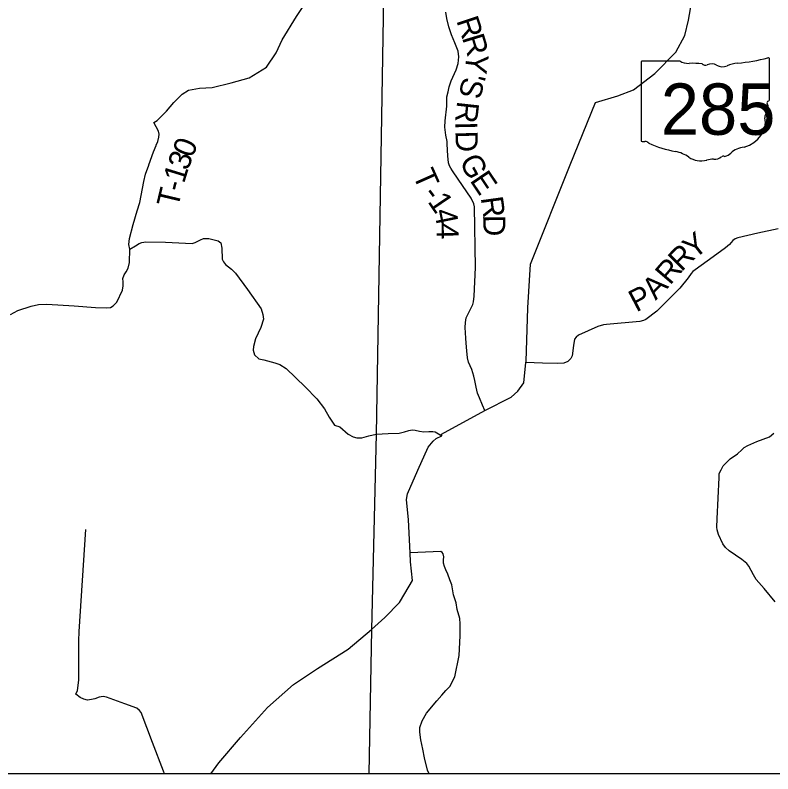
# Model space of a CAD drawing. Extents: x -22 to 431, y -18 to 160.
# Drawn here: x 325.283 to 327.228, y 147.68 to 149.627 of the extents above; entities that cross this region are included whole.
import ezdxf

# ---------------------------------------------------------------- set-up
doc = ezdxf.new("R2010")
doc.units = 0
for name, color, linetype in [('GM_X_Adjacent_County_Text', 7, 'Continuous'), ('GM_X_Airport_Location_Class_2', 7, 'Continuous'), ('GM_X_City_Street', 7, 'Continuous'), ('GM_X_City_Street_Text', 7, 'Continuous'), ('GM_X_County_Road', 7, 'Continuous'), ('GM_X_County_ROW', 7, 'Continuous'), ('GM_X_Major_River_Text', 7, 'Continuous'), ('GM_X_Minor_River_Text', 7, 'Continuous'), ('GM_X_Section', 7, 'Continuous')]:
    doc.layers.add(name, color=color, linetype=linetype)

msp = doc.modelspace()

# ---------------------------------------------------------------- linework, layer by layer
at = {"layer": 'GM_X_Adjacent_County_Text'}
for points in [[(327.2415, 149.0789), (327.1895, 149.0679), (327.1383, 149.0558), (327.1308, 149.0535), (327.1254, 149.0485), (327.1163, 149.039), (327.1061, 149.0303), (327.0743, 149.0072), (327.0284, 148.9737), (327.0223, 148.9696), (327.0178, 148.9642), (327.0106, 148.9529), (326.9894, 148.9267), (326.9552, 148.8925), (326.9302, 148.8678), (326.9018, 148.8462), (326.8957, 148.8435), (326.8863, 148.8412), (326.8006, 148.8336), (326.7934, 148.8325), (326.7789, 148.8279), (326.7293, 148.8059), (326.7228, 148.801), (326.7187, 148.796), (326.716, 148.7793), (326.7126, 148.7527), (326.7096, 148.7463), (326.702, 148.7387), (326.6914, 148.7341), (326.6762, 148.733), (326.6368, 148.7341), (326.5941, 148.736)], [(327.2339, 148.1214), (327.2055, 148.1556), (327.1854, 148.1787), (327.1785, 148.1909), (327.166, 148.2133), (327.1611, 148.2197), (327.1482, 148.23), (327.1159, 148.252), (327.1061, 148.2607), (327.0992, 148.2702), (327.0882, 148.2941), (327.0848, 148.3062), (327.0837, 148.3134), (327.0848, 148.3343), (327.0897, 148.4402), (327.0904, 148.4512), (327.0954, 148.4603), (327.1003, 148.4701), (327.1079, 148.478), (327.1181, 148.4882), (327.1374, 148.5013), (327.1485, 148.5112), (327.1546, 148.5179), (327.1639, 148.5229), (327.1864, 148.5328), (327.2193, 148.5451), (327.2307, 148.5547)], [(326.3455, 147.6799), (326.3415, 147.6897), (326.3341, 147.7211), (326.3294, 147.7431), (326.3243, 147.7669), (326.3219, 147.787), (326.3218, 147.7992), (326.3277, 147.8163), (326.339, 147.8353), (326.3656, 147.867), (326.378, 147.8815), (326.3889, 147.8934), (326.3987, 147.9044), (326.4117, 147.9292), (326.4223, 147.9839), (326.4254, 148.034), (326.4256, 148.0651), (326.4243, 148.0787), (326.4177, 148.1018), (326.4146, 148.1185), (326.4084, 148.1393), (326.4036, 148.165), (326.399, 148.1779), (326.394, 148.1926), (326.3882, 148.2032), (326.3848, 148.2123), (326.3828, 148.2206), (326.3827, 148.2293), (326.3831, 148.2373), (326.3819, 148.2445), (326.3792, 148.2483), (326.3754, 148.2505), (326.2968, 148.2469)]]:
    msp.add_lwpolyline(points, dxfattribs=at)
at = {"layer": 'GM_X_Airport_Location_Class_2'}
for p, q in [((327.2191, 149.4099), (327.2191, 149.5146)), ((326.8895, 149.5062), (326.8895, 149.3061)), ((326.9893, 149.5096), (326.8927, 149.5096)), ((327.219, 149.4099), (327.2191, 149.4099))]:
    msp.add_line(p, q, dxfattribs=at)
for centre, major_axis, start_param, end_param in [((327.1017, 149.7825), (0.3495, 0), 4.814394, 5.042369), ((327.2154, 149.515), (0.00367, 0), 6.141152, 7.989035), ((326.8933, 149.5066), (0.00382, 0), 1.712693, 3.28349), ((327.0122, 149.5329), (0.037, 0), 4.042523, 4.731795), ((327.0245, 149.3973), (0.133, 0), 1.404758, 1.657858), ((327.0547, 149.5077), (0.0107, 0), 3.836095, 5.185415), ((327.0704, 149.4845), (0.0222, 0), 0.950623, 2.079405), ((327.0991, 149.5163), (0.0267, 0), 4.081561, 5.145723), ((327.1462, 149.4485), (0.0703, 0), 1.699011, 2.107814), ((327.2182, 149.4022), (0.00568, 0), 1.883978, 3.671073), ((327.1821, 149.389), (0.0341, 0), 5.934695, 6.695948), ((327.2152, 149.4095), (0.00393, 0), 5.05454, 6.418171), ((327.2322, 149.3661), (0.0248, 0), 2.387724, 3.262537), ((327.1212, 149.3528), (0.0874, 0), 5.101752, 6.440018), ((326.8933, 149.3056), (0.00385, 0), 3.00124, 4.508301), ((326.8939, 149.3261), (0.0294, 0), 4.665946, 4.897461), ((326.8999, 149.2945), (0.0106, 0), 0.519207, 1.627899), ((327.0337, 149.4743), (0.2524, 0), 4.195997, 4.488961), ((327.1581, 149.2499), (0.0479, 0), 1.647645, 2.488434), ((326.9585, 149.2162), (0.079, 0), 0.823519, 1.323587), ((327.0439, 149.2935), (0.0501, 0), 4.026481, 4.996735), ((327.0765, 149.2786), (0.0267, 0), 4.691044, 5.507374), ((327.1007, 149.2592), (0.00752, 0), 1.147584, 2.315152), ((327.0974, 149.2867), (0.0282, 0), 4.937069, 5.64225), ((327.0728, 149.2244), (0.0412, 0), 1.495662, 1.94098)]:
    msp.add_ellipse(centre, major_axis=major_axis, ratio=0.8, start_param=start_param, end_param=end_param, dxfattribs=at)
at = {"layer": 'GM_X_County_Road'}
for points in [[(325.6449, 149.2931), (325.645, 149.2934), (325.649, 149.3034), (325.6516, 149.314), (325.6523, 149.322), (325.6507, 149.3299), (325.6388, 149.3515), (325.6475, 149.3572), (325.6719, 149.3805), (325.6907, 149.4035), (325.7121, 149.4249), (325.7283, 149.4348), (325.7563, 149.44), (325.7885, 149.4414), (325.8372, 149.4539), (325.8833, 149.4664), (325.9282, 149.4941), (325.9529, 149.5307), (325.9682, 149.5642), (326.0056, 149.624), (326.0236, 149.6522)], [(325.4478, 148.0446), (325.4478, 148.0449), (325.4641, 148.3067)]]:
    msp.add_lwpolyline(points, dxfattribs=at)
at = {"layer": 'GM_X_County_ROW'}
msp.add_lwpolyline([(325.7852, 147.6799), (325.8061, 147.708), (325.8616, 147.7728), (325.9311, 147.8506), (325.9973, 147.9093), (326.059, 147.9503), (326.1377, 147.9996), (326.1976, 148.0507), (326.2319, 148.0813), (326.2693, 148.1199), (326.2836, 148.1431), (326.3025, 148.1758), (326.2978, 148.2237), (326.2968, 148.2469), (326.2928, 148.3322), (326.2878, 148.3841), (326.2899, 148.3985), (326.317, 148.4595), (326.3428, 148.5184), (326.3556, 148.5337), (326.3639, 148.5409), (326.3778, 148.5473), (326.3777, 148.5516), (326.4887, 148.6125), (326.5562, 148.6466), (326.5735, 148.662), (326.5883, 148.6839), (326.5941, 148.736), (326.5943, 148.7383), (326.5987, 148.8758), (326.6058, 148.9883), (326.7079, 149.2432), (326.773, 149.4034), (326.8301, 149.4202), (326.8705, 149.4353), (326.9253, 149.4779), (326.9788, 149.5323), (327.0017, 149.5752), (327.0114, 149.614), (327.0194, 149.6579)], dxfattribs=at)
at = {"layer": 'GM_X_Major_River_Text'}
for p, q in [((326.2703, 152.1098), (326.2096, 148.5516)), ((326.2096, 148.5516), (326.1976, 148.0507)), ((326.1976, 148.0507), (326.191, 147.6799))]:
    msp.add_line(p, q, dxfattribs=at)
at = {"layer": 'GM_X_Minor_River_Text'}
for points in [[(326.4887, 148.6125), (326.4829, 148.6264), (326.4745, 148.6453), (326.4695, 148.6567), (326.4663, 148.6722), (326.4632, 148.6896), (326.4601, 148.701), (326.4554, 148.7176), (326.4469, 148.7362), (326.4438, 148.7475), (326.4422, 148.7653), (326.4409, 148.785), (326.4397, 148.7979), (326.4384, 148.8256), (326.439, 148.8381), (326.4405, 148.8506), (326.4483, 148.8662), (326.458, 148.8845), (326.4599, 148.8917), (326.4609, 148.9058), (326.4642, 148.9798), (326.4623, 149.1356), (326.4607, 149.1428), (326.4534, 149.1576), (326.4205, 149.2066), (326.4056, 149.2277), (326.401, 149.2345), (326.3983, 149.2406), (326.3952, 149.2485), (326.3936, 149.266), (326.3919, 149.2963), (326.3915, 149.3027), (326.3883, 149.319), (326.3863, 149.3395), (326.3865, 149.3558), (326.3908, 149.3941), (326.3914, 149.4173), (326.3943, 149.4302), (326.3969, 149.4431), (326.4021, 149.4591), (326.4148, 149.4869), (326.4199, 149.5036), (326.4217, 149.5203), (326.4201, 149.5347), (326.4116, 149.5563), (326.4028, 149.577), (326.3962, 149.5971), (326.3911, 149.6191), (326.3884, 149.635)], [(325.5771, 149.0263), (325.5751, 149.0388), (325.5769, 149.0536), (325.5857, 149.0897), (325.5965, 149.1251), (325.6035, 149.1464), (325.6064, 149.1642), (325.613, 149.1999), (325.6174, 149.2193), (325.6259, 149.2421), (325.6263, 149.2431), (325.6382, 149.2764), (325.6449, 149.2931)], [(325.2712, 148.8589), (325.2901, 148.869), (325.3241, 148.8806), (325.343, 148.8849), (325.3646, 148.8858), (325.4343, 148.8815), (325.4896, 148.8773), (325.5165, 148.8757), (325.5274, 148.8773), (325.535, 148.8815), (325.5444, 148.891), (325.5582, 148.9215), (325.5604, 148.9325), (325.5599, 148.9424), (325.5598, 148.9515), (325.5632, 148.9606), (325.5684, 148.9682), (325.5733, 148.9777), (325.577, 148.9922), (325.5771, 149.0263), (325.5918, 149.0348), (325.6016, 149.0409), (325.608, 149.044), (325.6182, 149.0456), (325.6694, 149.0445), (325.7031, 149.0429), (325.7372, 149.0412), (325.7451, 149.0436), (325.7587, 149.0509), (325.7662, 149.0536), (325.7799, 149.0541), (325.8045, 149.0482), (325.8106, 149.0429), (325.8137, 149.0289), (325.8147, 149.0009), (325.8178, 148.9937), (325.8231, 148.9869), (325.838, 148.9753), (325.8483, 148.9651), (325.8796, 148.9229), (325.9144, 148.8738), (325.919, 148.8587), (325.9203, 148.8469), (325.9136, 148.8253), (325.9002, 148.7967), (325.895, 148.777), (325.8943, 148.7671), (325.8971, 148.7557), (325.9089, 148.7452), (325.921, 148.7423), (325.9498, 148.7349), (325.9624, 148.7308), (325.9783, 148.72), (326.0271, 148.6733), (326.0576, 148.6428), (326.0771, 148.6168), (326.0894, 148.5953), (326.1028, 148.5753), (326.116, 148.5702), (326.138, 148.5521), (326.1507, 148.5447), (326.1603, 148.5422), (326.1605, 148.5422)], [(326.1605, 148.5422), (326.1727, 148.5425), (326.1912, 148.5472), (326.2096, 148.5516), (326.2404, 148.5532), (326.2691, 148.5546), (326.2824, 148.5581), (326.2933, 148.5612), (326.3024, 148.5628), (326.31, 148.5621), (326.3206, 148.5592), (326.3316, 148.5581), (326.3445, 148.559), (326.3554, 148.5583), (326.3607, 148.5576), (326.3695, 148.5523), (326.3778, 148.5473)], [(325.6665, 147.6799), (325.6638, 147.6871), (325.636, 147.7604), (325.6063, 147.8372), (325.6025, 147.8428), (325.5956, 147.8481), (325.5645, 147.8596), (325.5174, 147.8767), (325.5091, 147.8781), (325.4989, 147.8769), (325.4872, 147.8726), (325.4792, 147.8707), (325.469, 147.8691), (325.4595, 147.8717), (325.4501, 147.8762), (325.4386, 147.884), (325.4435, 147.8935), (325.4463, 147.9201), (325.4464, 148.0218), (325.4478, 148.0446)]]:
    msp.add_lwpolyline(points, dxfattribs=at)
at = {"layer": 'GM_X_Section'}
msp.add_line((331.7949, 147.6799), (319.5549, 147.6799), dxfattribs=at)

# ---------------------------------------------------------------- texts
at = {"layer": 'GM_X_Airport_Location_Class_2'}
msp.add_text('285', height=0.13184, dxfattribs=at).set_placement((326.9402, 149.3202))
at = {"layer": 'GM_X_City_Street'}
for s, rotation, p in [('Y', 38.1085, (327.025, 148.9989)), ('R', 45.5023, (326.9937, 148.967)), ('R', 49.2975, (326.9639, 148.9323)), ('A', 46.3399, (326.9273, 148.8938)), ('P', 27.6658, (326.8772, 148.8638))]:
    msp.add_text(s, height=0.0568, rotation=rotation, dxfattribs=at).set_placement(p)
at = {"layer": 'GM_X_City_Street_Text'}
for s, rotation, p in [('R', 288.4289, (326.4149, 149.6134)), ('R', 286.8204, (326.4296, 149.5695)), ('Y', 262.9188, (326.4426, 149.531)), ('S', 255.1824, (326.4336, 149.4713)), ("'", 255.522, (326.4367, 149.4833)), ('R', 263.7515, (326.4179, 149.4081)), ('I', 271.1676, (326.4125, 149.3537)), ('D', 271.7204, (326.413, 149.3298)), ('0', 68.8142, (325.7381, 149.2589)), ('3', 70.3637, (325.7265, 149.2264)), ('G', 298.1723, (326.4218, 149.2524)), ('1', 72.9129, (325.7164, 149.1935)), ('T', 294.0861, (326.3026, 149.2175)), ('E', 303.9061, (326.4486, 149.203)), ('T', 76.6633, (325.7009, 149.1306)), ('-', 75.2973, (325.7106, 149.1716)), ('1', 304.1649, (326.3404, 149.1488)), ('-', 306.6718, (326.3268, 149.167)), ('R', 277.7868, (326.478, 149.1586)), ('4', 281.6273, (326.3577, 149.1252)), ('D', 270.6922, (326.4842, 149.1142)), ('4', 270.7702, (326.3645, 149.0938))]:
    msp.add_text(s, height=0.0568, rotation=rotation, dxfattribs=at).set_placement(p)

doc.saveas('drawing.dxf')
